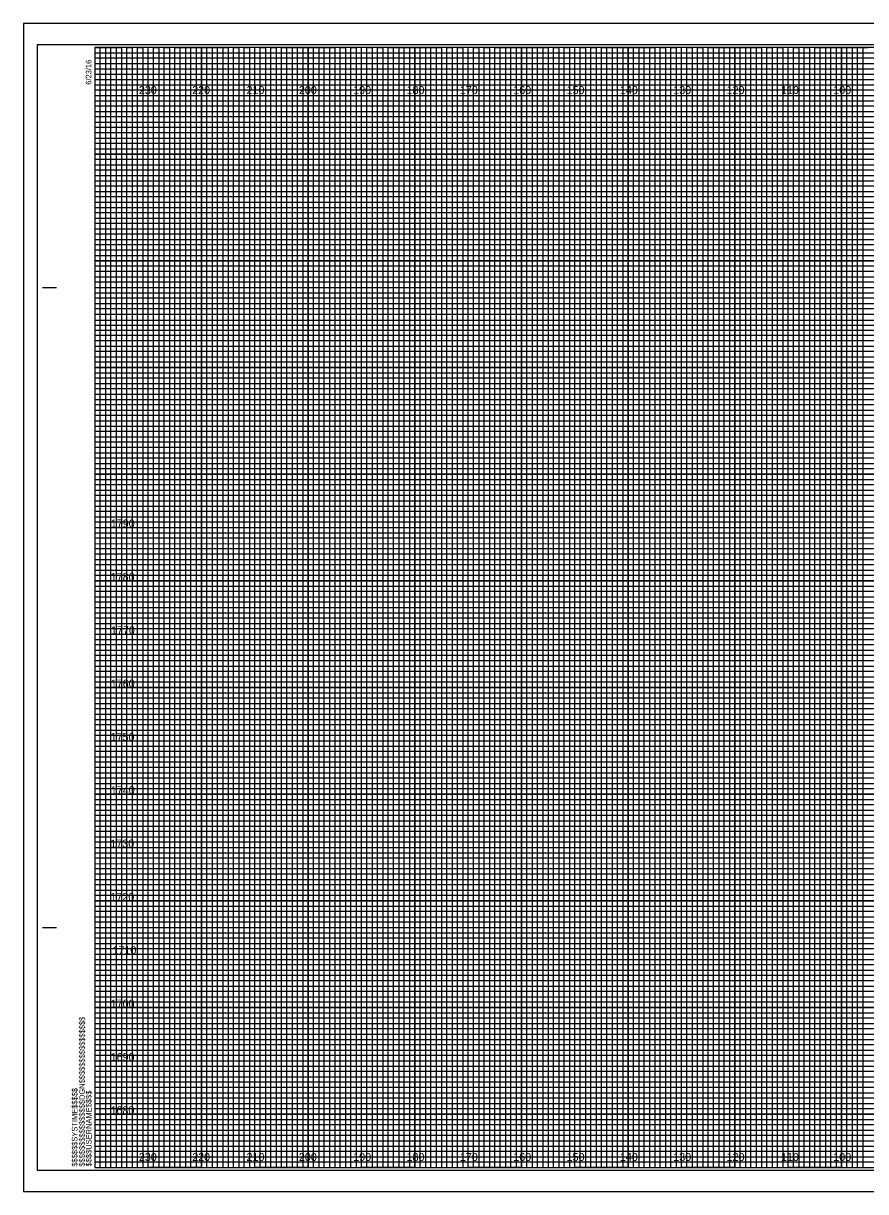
# Model space of a CAD drawing. Extents: x -419 to 4739, y -630 to 13534.
# Drawn here: x 3347.7 to 3505.6, y 410.4 to 629.4 of the extents above; entities that cross this region are included whole.
import ezdxf

# ---------------------------------------------------------------- set-up
doc = ezdxf.new("R2010")
doc.units = 0
for name, color, linetype in [('Old_Level_62', 7, 'Continuous'), ('Pattern 1', 7, 'Continuous'), ('Pattern 18', 7, 'Continuous'), ('Pattern 4', 7, 'Continuous'), ('Pattern 5', 7, 'Continuous'), ('Prop Dimension', 7, 'Continuous'), ('Prop Horizontal Alignment', 7, 'Continuous'), ('Raster_Level_0', 7, 'Continuous'), ('Scratch_Level_0', 7, 'Continuous'), ('Scratch_Level_3', 7, 'Continuous'), ('Scratch_Level_5', 7, 'Continuous')]:
    doc.layers.add(name, color=color, linetype=linetype)

msp = doc.modelspace()

# ---------------------------------------------------------------- linework, layer by layer
at = {"layer": 'Old_Level_62'}
for p, q in [((3351.3, 579.94), (3353.8, 579.94)), ((3351.4, 579.94), (3353.9, 579.94)), ((3351.3, 459.94), (3353.8, 459.94)), ((3351.4, 459.94), (3353.9, 459.94)), ((3361.1, 414.94), (3361.1, 414.94)), ((3361.1, 414.94), (3361.1, 414.94)), ((3361.1, 414.94), (3361.1, 414.94)), ((3361.1, 414.94), (3361.1, 414.94)), ((3361.1, 414.94), (3361.1, 414.94)), ((3361.1, 414.94), (3361.1, 414.94)), ((3361.1, 414.94), (3361.1, 414.94))]:
    msp.add_line(p, q, dxfattribs=at)
msp.add_lwpolyline([(3681.1, 624.94), (3361.1, 624.94), (3361.1, 414.94), (3681.1, 414.94)], close=True, dxfattribs=at)
at = {"layer": 'Pattern 18'}
msp.add_lwpolyline([(3347.7, 410.44), (3684.4, 410.44), (3684.4, 629.44), (3347.7, 629.44)], close=True, dxfattribs=at)
at = {"layer": 'Pattern 4'}
for p, q in [((3361.1, 623.94), (3621.1, 623.94)), ((3621.1, 622.92), (3361.1, 622.92)), ((3361.1, 622.92), (3361.1, 621.94)), ((3361.1, 621.94), (3621.1, 621.94)), ((3621.1, 620.83), (3361.1, 620.83)), ((3361.1, 620.83), (3361.1, 618.94)), ((3361.1, 618.94), (3681.1, 618.94))]:
    msp.add_line(p, q, dxfattribs=at)
for points in [[(3361.1, 617.94), (3631.1, 617.94), (3681.1, 617.94), (3681.1, 616.94), (3361.1, 616.94)], [(3361.1, 615.94), (3681.1, 615.94), (3681.1, 613.94), (3361.1, 613.94)], [(3361.1, 612.94), (3681.1, 612.94), (3681.1, 611.94), (3361.1, 611.92)], [(3361.1, 610.94), (3681.1, 610.94), (3681.1, 608.94), (3361.1, 608.94)], [(3361.1, 607.94), (3681.1, 607.94), (3681.1, 606.94), (3361.1, 606.94)], [(3361.1, 605.94), (3681.1, 605.94), (3681.1, 603.94), (3361.1, 603.94)], [(3361.1, 602.94), (3681.1, 602.94), (3681.1, 601.94), (3361.1, 601.94)], [(3361.1, 600.94), (3681.1, 600.94), (3681.1, 598.94), (3361.1, 598.94)], [(3361.1, 597.94), (3681.1, 597.94), (3681.1, 596.94), (3361.1, 596.94)], [(3361.1, 595.94), (3681.1, 595.94), (3681.1, 593.94), (3361.1, 593.94)], [(3361.1, 592.94), (3681.1, 592.94), (3681.1, 591.94), (3361.1, 591.94)], [(3361.1, 590.94), (3681.1, 590.94), (3681.1, 588.89), (3681.1, 587.94), (3681.1, 586.94), (3361.1, 586.94)], [(3361.1, 588.94), (3681.1, 588.94), (3681.1, 587.94), (3361.1, 587.94)], [(3361.1, 585.94), (3681.1, 585.94), (3681.1, 583.94), (3361.1, 583.97)], [(3361.1, 583.97), (3681.1, 583.94), (3681.1, 582.94), (3361.1, 582.94)], [(3361.1, 581.94), (3681.1, 581.94), (3681.1, 580.94), (3361.1, 580.94)], [(3361.1, 578.94), (3681.1, 578.94), (3681.1, 577.94), (3361.1, 577.94)], [(3361.1, 576.94), (3681.1, 576.94), (3681.1, 575.94), (3361.1, 575.94)], [(3361.03, 573.83), (3681.1, 573.83), (3681.1, 572.82), (3361.03, 572.82)], [(3361.1, 571.94), (3681.1, 571.94), (3681.1, 570.94), (3361.1, 570.94)], [(3361.1, 568.94), (3681.1, 568.94), (3681.1, 567.94), (3361.1, 567.94)], [(3361.1, 566.94), (3681.1, 566.94), (3681.1, 565.94), (3361.1, 565.94)], [(3361.1, 563.94), (3681.1, 563.94), (3681.1, 562.94), (3361.1, 562.94)], [(3361.1, 561.94), (3681.1, 561.94), (3681.1, 560.94), (3361.1, 560.94)], [(3361.1, 558.94), (3681.1, 558.94), (3681.1, 557.94), (3361.1, 557.94)], [(3361.1, 556.94), (3681.1, 556.94), (3681.1, 555.94), (3361.1, 555.94)], [(3361.1, 553.94), (3681.1, 553.94), (3681.09, 552.92), (3361.1, 552.94)], [(3361.1, 551.94), (3681.1, 551.94), (3681.1, 550.94), (3361.1, 550.94)], [(3361.1, 548.94), (3681.1, 548.94), (3681.1, 547.94), (3361.1, 547.94)], [(3361.1, 546.94), (3681.1, 546.94), (3681.1, 545.94), (3361.1, 545.94)], [(3361.1, 543.94), (3681.1, 543.94), (3681.1, 542.94), (3361.1, 542.94)], [(3361.1, 541.94), (3681.1, 541.94), (3681.1, 540.94), (3361.1, 540.94)], [(3361.1, 538.94), (3681.1, 538.94), (3681.1, 537.94), (3361.1, 537.94)], [(3361.1, 536.94), (3681.1, 536.94), (3681.1, 535.94), (3361.1, 535.94)], [(3361.1, 533.94), (3681.1, 533.94), (3681.1, 532.94), (3361.1, 532.94)], [(3361.1, 531.93), (3681.17, 531.85), (3681.1, 530.94), (3361.1, 530.94)], [(3361.1, 528.94), (3681.1, 528.94), (3681.1, 527.94), (3361.1, 527.94)], [(3361.1, 526.94), (3681.1, 526.94), (3681.1, 525.94), (3361.1, 525.94)], [(3361.1, 523.94), (3681.1, 523.94), (3681.1, 522.94), (3361.1, 522.94)], [(3361.1, 521.94), (3681.1, 521.94), (3681.1, 520.94), (3361.1, 520.94)], [(3361.1, 518.94), (3681.1, 518.94), (3681.1, 517.94), (3361.1, 517.94)], [(3361.1, 516.94), (3681.1, 516.94), (3681.1, 515.94), (3361.1, 515.94)], [(3361.1, 513.94), (3681.1, 513.94), (3681.1, 512.94), (3361.1, 512.94)], [(3361.1, 511.94), (3681.1, 511.94), (3681.1, 510.94), (3361.1, 510.94)], [(3361.1, 508.94), (3681.1, 508.94), (3681.1, 507.94), (3361.1, 507.94)], [(3361.1, 506.94), (3681.1, 506.94), (3681.1, 505.94), (3361.1, 505.94)], [(3361.1, 503.94), (3681.1, 503.94), (3681.1, 502.94), (3361.1, 502.94)], [(3361.1, 501.94), (3681.1, 501.94), (3681.1, 500.94), (3361.1, 500.94)], [(3361.1, 498.94), (3681.1, 498.94), (3681.1, 497.94), (3361.1, 497.94)], [(3361.1, 496.94), (3681.1, 496.94), (3681.1, 495.94), (3361.1, 495.94)], [(3361.1, 493.94), (3681.1, 493.94), (3681.09, 492.92), (3361.1, 492.94)], [(3361.1, 491.94), (3681.1, 491.94), (3681.1, 490.94), (3361.1, 490.94)], [(3361.1, 488.94), (3681.1, 488.94), (3681.1, 487.94), (3361.1, 487.94)], [(3361.1, 486.94), (3681.1, 486.94), (3681.1, 485.94), (3361.1, 485.94)], [(3361.1, 483.94), (3681.1, 483.94), (3681.1, 482.94), (3361.1, 482.94)], [(3361.1, 481.94), (3681.1, 481.94), (3681.1, 480.94), (3361.1, 480.94)], [(3361.1, 478.94), (3681.1, 478.94), (3681.1, 477.94), (3361.1, 477.94)], [(3361.1, 476.94), (3681.1, 476.94), (3681.1, 475.94), (3361.1, 475.94)], [(3361.1, 473.94), (3681.1, 473.94), (3681.1, 472.94), (3361.1, 472.94)], [(3361.1, 471.93), (3681.17, 471.85), (3681.1, 470.94), (3361.1, 470.94)], [(3361.1, 468.94), (3681.1, 468.94), (3681.1, 467.94), (3361.1, 467.94)], [(3361.1, 466.94), (3681.1, 466.94), (3681.1, 465.94), (3361.1, 465.94)], [(3361.1, 463.94), (3681.1, 463.94), (3681.1, 462.94), (3361.1, 462.94)], [(3361.1, 461.94), (3681.1, 461.94), (3681.1, 460.94), (3361.1, 460.94)], [(3361.1, 458.94), (3681.1, 458.94), (3681.1, 457.94), (3361.1, 457.94)], [(3361.1, 456.94), (3681.1, 456.94), (3681.1, 455.94), (3361.1, 455.94)], [(3361.1, 453.94), (3681.1, 453.94), (3681.1, 452.94), (3361.1, 452.94)], [(3361.1, 451.94), (3681.1, 451.94), (3681.1, 450.94), (3361.1, 450.94)], [(3361.1, 448.94), (3681.1, 448.94), (3681.1, 447.94), (3361.1, 447.94)], [(3361.1, 446.94), (3681.1, 446.94), (3681.1, 445.94), (3361.1, 445.94)], [(3361.1, 443.94), (3681.1, 443.94), (3681.1, 442.94), (3361.1, 442.94)], [(3361.1, 441.94), (3681.1, 441.94), (3681.1, 440.94), (3361.1, 440.94)], [(3361.1, 438.94), (3681.1, 438.94), (3681.1, 437.94), (3361.1, 437.94)], [(3361.1, 436.94), (3681.1, 436.94), (3681.1, 435.94), (3361.1, 435.94)], [(3361.1, 433.94), (3681.1, 433.94), (3681.1, 432.94), (3361.1, 432.94)], [(3361.1, 431.94), (3681.1, 431.94), (3681.1, 430.94), (3361.1, 430.94)], [(3361.1, 428.94), (3681.1, 428.94), (3681.1, 427.94), (3361.1, 427.94)], [(3361.1, 426.94), (3681.1, 426.94), (3681.1, 425.94), (3361.1, 425.94)], [(3361.1, 423.94), (3681.1, 423.94), (3681.1, 422.94), (3361.1, 422.94)], [(3361.1, 421.94), (3681.1, 421.94), (3681.1, 420.94), (3361.1, 420.94)], [(3361.1, 418.94), (3681.1, 418.94), (3681.1, 417.94), (3361.1, 417.94)], [(3361.1, 416.94), (3681.1, 416.94), (3681.1, 415.94), (3361.1, 415.94)]]:
    msp.add_lwpolyline(points, dxfattribs=at)
at = {"layer": 'Pattern 5'}
for p, q in [((3684.4, 629.44), (3347.7, 629.44)), ((3347.7, 629.44), (3347.7, 410.44)), ((3347.7, 410.44), (3684.4, 410.44))]:
    msp.add_line(p, q, dxfattribs=at)
at = {"layer": 'Prop Dimension'}
for points in [[(3361.1, 414.94), (3362.1, 414.94), (3362.1, 624.94), (3363.1, 624.94), (3363.1, 414.94)], [(3363.1, 414.94), (3364.1, 414.94), (3364.1, 624.94), (3365.1, 624.94), (3365.1, 414.94)], [(3366.1, 414.94), (3367.1, 414.94), (3367.1, 624.94), (3368.1, 624.94), (3368.1, 414.94)], [(3368.1, 414.94), (3369.1, 414.94), (3369.1, 624.94), (3370.1, 624.94), (3370.1, 414.94)], [(3371.1, 414.94), (3372.1, 414.94), (3372.1, 624.94), (3373.1, 624.94), (3373.1, 414.94)], [(3373.1, 414.94), (3374.1, 414.94), (3374.1, 624.94), (3375.1, 624.94), (3375.1, 414.94)], [(3376.1, 414.94), (3377.1, 414.94), (3377.1, 624.94), (3378.1, 624.94), (3378.1, 414.94)], [(3378.1, 414.94), (3379.1, 414.94), (3379.1, 624.94), (3380.1, 624.94), (3380.1, 414.94)], [(3381.1, 414.94), (3382.1, 414.94), (3382.1, 624.94), (3383.1, 624.94), (3383.1, 414.94)], [(3383.1, 414.94), (3384.1, 414.94), (3384.1, 624.94), (3385.1, 624.94), (3385.1, 414.94)], [(3386.1, 414.94), (3387.1, 414.94), (3387.1, 624.94), (3388.1, 624.94), (3388.1, 414.94)], [(3388.1, 414.94), (3389.1, 414.94), (3389.1, 624.94), (3390.1, 624.94), (3390.1, 414.94)], [(3391.1, 414.94), (3392.1, 414.94), (3392.1, 624.94), (3393.1, 624.94), (3393.1, 414.94)], [(3393.1, 414.94), (3394.1, 414.94), (3394.1, 624.94), (3395.1, 624.94), (3395.1, 414.94)], [(3396.1, 414.94), (3397.1, 414.94), (3397.1, 624.94), (3398.1, 624.94), (3398.1, 414.94)], [(3398.1, 414.94), (3399.1, 414.94), (3399.1, 624.94), (3400.1, 624.94), (3400.1, 414.94)], [(3401.1, 414.94), (3402.1, 414.94), (3402.1, 624.94), (3403.1, 624.94), (3403.1, 414.94)], [(3403.1, 414.94), (3404.1, 414.94), (3404.1, 624.94), (3405.1, 624.94), (3405.1, 414.94)], [(3406.1, 414.94), (3407.1, 414.94), (3407.1, 624.94), (3408.1, 624.94), (3408.1, 414.94)], [(3408.1, 414.94), (3409.1, 414.94), (3409.1, 624.94), (3410.1, 624.94), (3410.1, 414.94)], [(3411.1, 414.94), (3412.1, 414.94), (3412.1, 624.94), (3413.1, 624.94), (3413.1, 414.94)], [(3413.1, 414.94), (3414.1, 414.94), (3414.1, 624.94), (3415.1, 624.94), (3415.1, 414.94)], [(3416.1, 414.94), (3417.1, 414.94), (3417.1, 624.94), (3418.1, 624.94), (3418.1, 414.94)], [(3418.1, 414.94), (3419.1, 414.94), (3419.1, 624.94), (3420.1, 624.94), (3420.1, 414.94)], [(3421.1, 414.94), (3422.1, 414.94), (3422.1, 624.94), (3423.1, 624.94), (3423.1, 414.94)], [(3423.1, 414.94), (3424.1, 414.94), (3424.1, 624.94), (3425.1, 624.94), (3425.1, 414.94)], [(3426.1, 414.94), (3427.1, 414.94), (3427.1, 624.94), (3428.1, 624.94), (3428.1, 414.94)], [(3428.1, 414.94), (3429.1, 414.94), (3429.1, 624.94), (3430.1, 624.94), (3430.1, 414.94)], [(3431.1, 414.94), (3432.1, 414.94), (3432.1, 624.94), (3433.1, 624.94), (3433.1, 414.94)], [(3433.1, 414.94), (3434.1, 414.94), (3434.1, 624.94), (3435.1, 624.94), (3435.1, 414.94)], [(3436.1, 414.94), (3437.1, 414.94), (3437.1, 624.94), (3438.1, 624.94), (3438.1, 414.94)], [(3438.1, 414.94), (3439.1, 414.94), (3439.1, 624.94), (3440.1, 624.94), (3440.1, 414.94)], [(3441.1, 414.94), (3442.1, 414.94), (3442.1, 624.94), (3443.1, 624.94), (3443.1, 414.94)], [(3443.1, 414.94), (3444.1, 414.94), (3444.1, 624.94), (3445.1, 624.94), (3445.1, 414.94)], [(3446.1, 414.94), (3447.1, 414.94), (3447.1, 624.94), (3448.1, 624.94), (3448.1, 414.94)], [(3448.1, 414.94), (3449.1, 414.94), (3449.1, 624.94), (3450.1, 624.94), (3450.1, 414.94)], [(3451.1, 414.94), (3452.1, 414.94), (3452.1, 624.94), (3453.1, 624.94), (3453.1, 414.94)], [(3453.1, 414.94), (3454.1, 414.94), (3454.1, 624.94), (3455.1, 624.94), (3455.1, 414.94)], [(3456.1, 414.94), (3457.1, 414.94), (3457.1, 624.94), (3458.1, 624.94), (3458.1, 414.94)], [(3458.1, 414.94), (3459.1, 414.94), (3459.1, 624.94), (3460.1, 624.94), (3460.1, 414.94)], [(3461.1, 414.94), (3462.1, 414.94), (3462.1, 624.94), (3463.1, 624.94), (3463.1, 414.94)], [(3463.1, 414.94), (3464.1, 414.94), (3464.1, 624.94), (3465.1, 624.94), (3465.1, 414.94)], [(3466.1, 414.94), (3467.1, 414.94), (3467.1, 624.94), (3468.1, 624.94), (3468.1, 414.94)], [(3468.1, 414.94), (3469.1, 414.94), (3469.1, 624.94), (3470.1, 624.94), (3470.1, 414.94)], [(3471.1, 414.94), (3472.1, 414.94), (3472.1, 624.94), (3473.1, 624.94), (3473.1, 414.94)], [(3473.1, 414.94), (3474.1, 414.94), (3474.1, 624.94), (3475.1, 624.94), (3475.1, 414.94)], [(3476.1, 414.94), (3477.1, 414.94), (3477.1, 624.94), (3478.1, 624.94), (3478.1, 414.94)], [(3478.1, 414.94), (3479.1, 414.94), (3479.1, 624.94), (3480.1, 624.94), (3480.1, 414.94)], [(3481.1, 414.94), (3482.1, 414.94), (3482.1, 624.94), (3483.1, 624.94), (3483.1, 414.94)], [(3483.1, 414.94), (3484.1, 414.94), (3484.1, 624.94), (3485.1, 624.94), (3485.1, 414.94)], [(3486.1, 414.94), (3487.1, 414.94), (3487.1, 624.94), (3488.1, 624.94), (3488.1, 414.94)], [(3488.1, 414.94), (3489.1, 414.94), (3489.1, 624.94), (3490.1, 624.94), (3490.1, 414.94)], [(3491.1, 414.94), (3492.1, 414.94), (3492.1, 624.94), (3493.1, 624.94), (3493.1, 414.94)], [(3493.1, 414.94), (3494.1, 414.94), (3494.1, 624.94), (3495.1, 624.94), (3495.1, 414.94)], [(3496.1, 414.94), (3497.1, 414.94), (3497.1, 624.94), (3498.1, 624.94), (3498.1, 414.94)], [(3498.1, 414.94), (3499.1, 414.94), (3499.1, 624.94), (3500.1, 624.94), (3500.1, 414.94)], [(3501.1, 414.94), (3502.1, 414.94), (3502.1, 624.94), (3503.1, 624.94), (3503.1, 414.94)], [(3503.1, 414.94), (3504.1, 414.94), (3504.1, 624.94), (3505.1, 624.94), (3505.1, 414.94)]]:
    msp.add_lwpolyline(points, dxfattribs=at)
at = {"layer": 'Prop Horizontal Alignment'}
for points in [[(3361.1, 624.94), (3366.1, 624.94), (3366.1, 414.94), (3376.1, 414.94), (3376.1, 624.94), (3386.1, 624.94), (3386.1, 414.94), (3396.1, 414.94), (3396.1, 624.94), (3406.1, 624.94), (3406.1, 414.94), (3416.1, 414.94), (3416.1, 624.94), (3426.1, 624.94), (3426.1, 414.94), (3436.1, 414.94), (3436.1, 624.94), (3446.1, 624.94), (3446.1, 414.94), (3456.1, 414.94), (3456.1, 624.94), (3466.1, 624.94), (3466.1, 414.94), (3476.1, 414.94), (3476.1, 624.94), (3486.1, 624.94), (3486.1, 414.94), (3496.1, 414.94), (3496.1, 624.94), (3506.1, 624.94)], [(3361.1, 619.94), (3636.1, 619.94)], [(3361.1, 599.94), (3681.1, 599.94), (3681.1, 609.94), (3361.1, 609.94)], [(3361.1, 579.94), (3681.1, 579.94), (3681.1, 589.94), (3361.1, 589.94)], [(3361.1, 559.94), (3681.1, 559.94), (3681.1, 569.94), (3361.1, 569.94)], [(3361.1, 539.94), (3681.1, 539.94), (3681.1, 549.94), (3361.1, 549.94)], [(3361.1, 519.94), (3681.1, 519.94), (3681.1, 529.94), (3361.1, 529.94)], [(3361.1, 499.94), (3681.1, 499.94), (3681.1, 509.94), (3361.1, 509.94)], [(3361.1, 479.94), (3681.1, 479.94), (3681.1, 489.94), (3361.1, 489.94)], [(3361.1, 459.94), (3681.1, 459.94), (3681.1, 469.94), (3361.1, 469.94)], [(3361.1, 439.94), (3681.1, 439.94), (3681.1, 449.94), (3361.1, 449.94)], [(3361.1, 419.94), (3681.1, 419.94), (3681.1, 429.94), (3361.1, 429.94)]]:
    msp.add_lwpolyline(points, dxfattribs=at)
at = {"layer": 'Scratch_Level_0'}
for p, q in [((3371.1, 414.94), (3371.1, 624.94)), ((3381.1, 414.94), (3381.1, 624.94)), ((3391.1, 414.94), (3391.1, 624.94)), ((3401.1, 414.94), (3401.1, 624.94)), ((3411.1, 414.94), (3411.1, 624.94)), ((3421.1, 414.94), (3421.1, 624.94)), ((3431.1, 414.94), (3431.1, 624.94)), ((3441.1, 414.94), (3441.1, 624.94)), ((3451.1, 414.94), (3451.1, 624.94)), ((3461.1, 414.94), (3461.1, 624.94)), ((3471.1, 414.94), (3471.1, 624.94)), ((3481.1, 414.94), (3481.1, 624.94)), ((3491.1, 414.94), (3491.1, 624.94)), ((3501.1, 414.94), (3501.1, 624.94)), ((3361.1, 614.94), (3681.1, 614.94)), ((3361.1, 604.94), (3681.1, 604.94)), ((3361.1, 594.94), (3681.1, 594.94)), ((3361.1, 584.94), (3681.1, 584.94)), ((3361.1, 574.94), (3681.1, 574.94)), ((3361.1, 564.94), (3681.1, 564.94)), ((3361.1, 554.94), (3681.1, 554.94)), ((3361.1, 544.94), (3681.1, 544.94)), ((3361.1, 534.94), (3681.1, 534.94)), ((3361.1, 524.94), (3681.1, 524.94)), ((3361.1, 514.94), (3681.1, 514.94)), ((3361.1, 504.94), (3681.1, 504.94)), ((3361.1, 494.94), (3681.1, 494.94)), ((3361.1, 484.94), (3681.1, 484.94)), ((3361.1, 474.94), (3681.1, 474.94)), ((3361.1, 464.94), (3681.1, 464.94)), ((3361.1, 454.94), (3681.1, 454.94)), ((3361.1, 444.94), (3681.1, 444.94)), ((3361.1, 434.94), (3681.1, 434.94)), ((3361.1, 424.94), (3681.1, 424.94))]:
    msp.add_line(p, q, dxfattribs=at)
at = {"layer": 'Scratch_Level_3'}
for p, q in [((3371.1, 624.94), (3361.1, 624.94)), ((3371.1, 414.94), (3371.1, 624.94)), ((3391.1, 624.94), (3381.1, 624.94)), ((3381.1, 624.94), (3381.1, 414.94)), ((3391.1, 414.94), (3391.1, 624.94)), ((3411.1, 624.94), (3401.1, 624.94)), ((3401.1, 624.94), (3401.1, 414.94)), ((3411.1, 414.94), (3411.1, 624.94)), ((3431.1, 624.94), (3421.1, 624.94)), ((3421.1, 624.94), (3421.1, 414.94)), ((3431.1, 414.94), (3431.1, 624.94)), ((3451.1, 624.94), (3441.1, 624.94)), ((3441.1, 624.94), (3441.1, 414.94)), ((3451.1, 414.94), (3451.1, 624.94)), ((3471.1, 624.94), (3461.1, 624.94)), ((3461.1, 624.94), (3461.1, 414.94)), ((3471.1, 414.94), (3471.1, 624.94)), ((3491.1, 624.94), (3481.1, 624.94)), ((3481.1, 624.94), (3481.1, 414.94)), ((3491.1, 414.94), (3491.1, 624.94)), ((3511.1, 624.94), (3501.1, 624.94)), ((3501.1, 624.94), (3501.1, 414.94)), ((3381.1, 414.94), (3371.1, 414.94)), ((3401.1, 414.94), (3391.1, 414.94)), ((3421.1, 414.94), (3411.1, 414.94)), ((3441.1, 414.94), (3431.1, 414.94)), ((3461.1, 414.94), (3451.1, 414.94)), ((3481.1, 414.94), (3471.1, 414.94)), ((3501.1, 414.94), (3491.1, 414.94))]:
    msp.add_line(p, q, dxfattribs=at)
for points in [[(3361.1, 614.94), (3681.1, 614.94), (3681.1, 604.94), (3361.1, 604.94)], [(3361.1, 594.94), (3681.1, 594.94), (3681.1, 584.94), (3361.1, 584.94)], [(3361.1, 574.94), (3681.1, 574.94), (3681.1, 564.94), (3361.1, 564.94)], [(3361.1, 554.94), (3681.1, 554.94), (3681.1, 544.94), (3361.1, 544.94)], [(3361.1, 534.94), (3681.1, 534.94), (3681.1, 524.94), (3361.1, 524.94)], [(3361.1, 514.94), (3681.1, 514.94), (3681.1, 504.94), (3361.1, 504.94)], [(3361.1, 494.94), (3681.1, 494.94), (3681.1, 484.94), (3361.1, 484.94)], [(3361.1, 474.94), (3681.1, 474.94), (3681.1, 464.94), (3361.1, 464.94)], [(3361.1, 454.94), (3681.1, 454.94), (3681.1, 444.94), (3361.1, 444.94)], [(3361.1, 434.94), (3681.1, 434.94), (3681.1, 424.94), (3361.1, 424.94)]]:
    msp.add_lwpolyline(points, dxfattribs=at)
at = {"layer": 'Scratch_Level_5'}
msp.add_lwpolyline([(3350.3, 414.44), (3683.5, 414.44), (3683.5, 625.44), (3350.3, 625.44)], close=True, dxfattribs=at)

# ---------------------------------------------------------------- texts
at = {"layer": 'Old_Level_62'}
for s, p in [('6/23/16', (3360.45, 617.94)), ('$$$$$$$$$$$$$$$$DGN$$$$$$$$$$$$$$$$', (3359.22, 415.12)), ('$$$$$$SYSTIME$$$$$', (3357.84, 415.12)), ('$$$$USERNAME$$$$', (3360.48, 415.17))]:
    msp.add_text(s, height=1.05, rotation=90, dxfattribs=at).set_placement(p)
at = {"layer": 'Pattern 1'}
for s, p in [('1790', (3364.1, 534.94)), ('1780', (3364.08, 524.94)), ('1770', (3364.14, 514.94)), ('1760', (3364.1, 504.94)), ('1750', (3364.06, 494.94)), ('1740', (3364.1, 484.94)), ('1730', (3364.02, 474.94)), ('1720', (3364.03, 464.94)), ('1710', (3364.41, 454.94)), ('1700', (3364.08, 444.94)), ('1690', (3364.07, 434.94)), ('1680', (3364.04, 424.94))]:
    msp.add_text(s, height=1.5, dxfattribs=at).set_placement(p)
at = {"layer": 'Raster_Level_0'}
for s, p in [('230', (3369.36, 616.19)), ('220', (3379.36, 616.19)), ('210', (3389.54, 616.19)), ('200', (3399.36, 616.19)), ('190', (3409.54, 616.19)), ('180', (3419.54, 616.19)), ('170', (3429.54, 616.19)), ('160', (3439.54, 616.19)), ('150', (3449.54, 616.19)), ('140', (3459.54, 616.19)), ('130', (3469.54, 616.19)), ('120', (3479.54, 616.19)), ('110', (3489.72, 616.19)), ('100', (3499.54, 616.19)), ('230', (3369.36, 416.19)), ('220', (3379.36, 416.19)), ('210', (3389.54, 416.19)), ('200', (3399.36, 416.19)), ('190', (3409.54, 416.19)), ('180', (3419.54, 416.19)), ('170', (3429.54, 416.19)), ('160', (3439.54, 416.19)), ('150', (3449.54, 416.19)), ('140', (3459.54, 416.19)), ('130', (3469.54, 416.19)), ('120', (3479.54, 416.19)), ('110', (3489.72, 416.19)), ('100', (3499.54, 416.19))]:
    msp.add_text(s, height=1.5, dxfattribs=at).set_placement(p)

doc.saveas('drawing.dxf')
